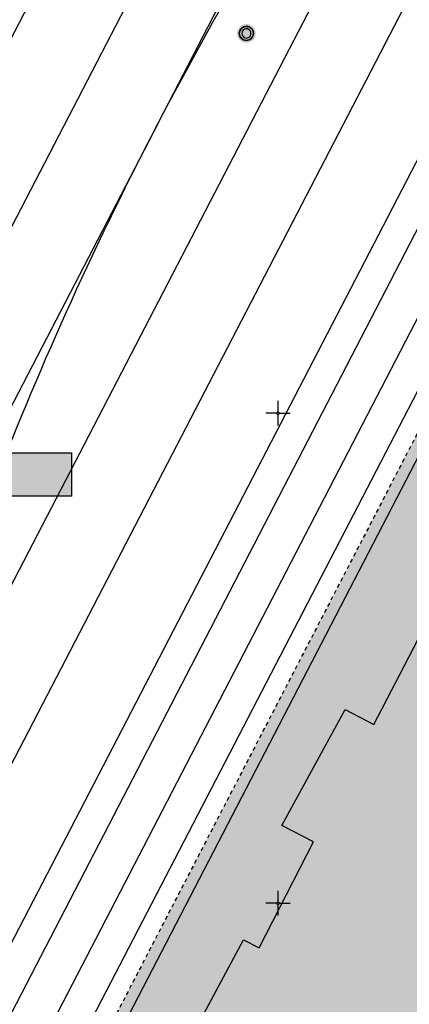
# Model space of a CAD drawing. Header units: metres. Extents: x 2695560 to 2696939, y 1260491 to 1262050.
# Tile 925 of 1005: x 2696663 to 2696683, y 1261545 to 1261595. Entities that reach past the tile are written whole.
import ezdxf

# ---------------------------------------------------------------- set-up
doc = ezdxf.new("R2010")
doc.units = ezdxf.units.M
doc.linetypes.add('AUSGEZOGEN', pattern=[0])
doc.linetypes.add('VERDECKT2_S2', pattern=[0.36, 0.2, -0.16])
for name, color, linetype in [('XR$1$AV_Flächen (EO)', 7, 'AUSGEZOGEN'), ('XR$1$AV_Gebäudeflächen (BB)', 7, 'AUSGEZOGEN'), ('XR$1$AV_Gebäudeflächen (EO)', 7, 'AUSGEZOGEN'), ('XR$1$AV_Koordinatennetzpunkte', 7, 'AUSGEZOGEN'), ('XR$1$AV_Lagefixpunkte', 7, 'AUSGEZOGEN'), ('XR$1$AV_Linien (BB)', 7, 'AUSGEZOGEN'), ('XR$1$AV_Linien (EO)', 7, 'AUSGEZOGEN'), ('XR$1$PFAV', 255, 'AUSGEZOGEN')]:
    doc.layers.add(name, color=color, linetype=linetype)

# ---------------------------------------------------------------- blocks, each defined once
blk = doc.blocks.new('COMPLEXOBJECT_708')
at = {"layer": 'XR$1$AV_Linien (BB)', "color": 7, "linetype": 'AUSGEZOGEN', "transparency": 33554687}
blk.add_lwpolyline([(6668.817, 11608.481), (6655.932, 11583.636), (6654.42, 11584.42), (6651.48, 11577.8), (6648.44, 11571.36), (6645.79, 11565.71), (6642.4, 11559.2), (6635.53, 11547.32), (6632.38, 11542.22), (6620.86, 11524.14), (6614.15, 11515.06), (6606.75, 11506.31), (6598.33, 11497.56), (6581.743, 11481.645)], dxfattribs=at)
blk = doc.blocks.new('COMPLEXOBJECT_973')
at = {"layer": 'XR$1$AV_Linien (EO)', "color": 7, "linetype": 'AUSGEZOGEN', "transparency": 33554687}
blk.add_line((6634.177, 11483.772), (6722.877, 11654.576), dxfattribs=at)
blk = doc.blocks.new('COMPLEXOBJECT_976')
at = {"layer": 'XR$1$AV_Linien (EO)', "color": 7, "linetype": 'AUSGEZOGEN', "transparency": 33554687}
for points in [[(6632.42, 11488.422), (6719.397, 11656.414), (6717.993, 11657.153), (6716.544, 11657.916), (6718.189, 11660.954)], [(6628.33, 11468.968), (6724.181, 11653.891), (6722.877, 11654.576), (6721.26, 11655.427), (6634.162, 11487.34)]]:
    blk.add_lwpolyline(points, dxfattribs=at)
blk = doc.blocks.new('COMPLEXOBJECT_979')
at = {"layer": 'XR$1$AV_Linien (EO)', "color": 7, "linetype": 'AUSGEZOGEN', "transparency": 33554687}
blk.add_lwpolyline([(6679.054, 11606.954), (6682.418, 11611.987), (6685.436, 11616.504), (6688.799, 11621.538), (6694.492, 11630.057)], dxfattribs=at)
blk.add_arc((6832.886, 11504.16), 185.016, 146.24821, 152.58786, dxfattribs=at)
blk = doc.blocks.new('COMPLEXOBJECT_1009')
at = {"layer": 'XR$1$AV_Linien (EO)', "color": 7, "linetype": 'AUSGEZOGEN', "transparency": 33554687}
blk.add_lwpolyline([(6630.411, 11488.245), (6652.51, 11530.856), (6717.993, 11657.153)], dxfattribs=at)
blk = doc.blocks.new('COMPLEXOBJECT_1027')
at = {"layer": 'XR$1$AV_Linien (EO)', "color": 7, "linetype": 'AUSGEZOGEN', "transparency": 33554687}
blk.add_lwpolyline([(6660.243, 11570.682), (6658.067, 11565.033), (6656.114, 11559.963), (6653.937, 11554.314), (6650.254, 11544.753)], dxfattribs=at)
blk.add_arc((6832.609, 11504.288), 184.711, 152.58352, 158.93367, dxfattribs=at)
blk = doc.blocks.new('BWAV1')
at = {"layer": 'XR$1$PFAV', "transparency": 33554687}
blk.add_hatch(color=7, dxfattribs=at).paths.add_polyline_path([(0.67, 0), (0.656, 0.135), (0.616, 0.264), (0.55, 0.383), (0.462, 0.486), (0.354, 0.569), (0.233, 0.628), (0.101, 0.662), (-0.034, 0.669), (-0.168, 0.649), (-0.295, 0.602), (-0.41, 0.53), (-0.508, 0.436), (-0.586, 0.325), (-0.639, 0.201), (-0.667, 0.068), (-0.667, -0.068), (-0.639, -0.201), (-0.586, -0.325), (-0.508, -0.436), (-0.41, -0.53), (-0.295, -0.602), (-0.168, -0.649), (-0.034, -0.669), (0.101, -0.662), (0.233, -0.628), (0.354, -0.569), (0.462, -0.486), (0.55, -0.383), (0.616, -0.264), (0.656, -0.135)])
at = {"color": 7, "transparency": 33554687}
for radius, start, end in [(0.5, 91.19481, 268.80519), (0.326, 91.19481, 268.80519), (0.5, 268.80519, 91.19481), (0.326, 268.80519, 91.19481)]:
    blk.add_arc((0, 0), radius, start, end, dxfattribs=at)
at = {"layer": 'XR$1$PFAV', "transparency": 33554687}
blk.add_circle((0, 0), 0.5, dxfattribs=at)
blk = doc.blocks.new('BAV2041')
at = {"color": 7, "transparency": 33554687}
for p, q in [((0, 0.5), (0, 0.05)), ((-0.05, 0), (-0.5, 0)), ((0.05, 0), (0.5, 0)), ((0, -0.05), (0, -0.5))]:
    blk.add_line(p, q, dxfattribs=at)
blk.add_circle((0, 0), 0.05, dxfattribs=at)
for start, end in [(90, 270), (270, 90)]:
    blk.add_arc((0, 0), 0.05, start, end, dxfattribs=at)

msp = doc.modelspace()

# ---------------------------------------------------------------- hatches: boundary and pattern name
at = {"transparency": 33554687}
msp.add_hatch(color=7, dxfattribs=at).paths.add_polyline_path([(2696661.603, 1261572.797), (2696661.603, 1261570.587), (2696665.447, 1261570.587), (2696665.447, 1261572.797)])
at = {"layer": 'XR$1$AV_Gebäudeflächen (BB)', "true_color": 0xd2d2d2, "transparency": 33554687}
msp.add_hatch(color=254, dxfattribs=at).paths.add_polyline_path([(2696685.945, 1261541.943), (2696711.306, 1261590.905), (2696711.085, 1261591.037), (2696715.17, 1261598.764), (2696715.306, 1261598.667), (2696730.41, 1261627.742), (2696743.931, 1261653.771), (2696745.299, 1261653.06), (2696746.091, 1261654.681), (2696744.762, 1261655.371), (2696747.674, 1261660.976), (2696747.39, 1261661.123), (2696747.344, 1261661.034), (2696736.109, 1261666.846), (2696736.155, 1261666.935), (2696735.889, 1261667.073), (2696729.911, 1261655.523), (2696703.457, 1261604.408), (2696703.679, 1261604.294), (2696699.831, 1261596.796), (2696699.565, 1261596.933), (2696697.337, 1261592.592), (2696698.136, 1261592.177), (2696680.865, 1261558.934), (2696679.4, 1261559.695), (2696676.16, 1261553.78), (2696677.789, 1261552.943), (2696675.007, 1261547.528), (2696674.21, 1261547.937), (2696670.053, 1261540.178), (2696670.802, 1261539.794), (2696664.439, 1261527.388), (2696661.648, 1261528.82), (2696651.885, 1261509.849), (2696652.215, 1261509.682), (2696649.921, 1261505.156), (2696652.011, 1261504.06), (2696637.402, 1261476.202), (2696645.28, 1261472.141), (2696643.489, 1261468.578), (2696646.299, 1261467.056), (2696648.096, 1261470.701), (2696648.944, 1261470.248), (2696661.384, 1261494.245), (2696664.19, 1261492.791), (2696675.006, 1261513.685), (2696672.212, 1261515.133), (2696683.968, 1261537.81), (2696683.831, 1261537.862)])
at = {"layer": 'XR$1$AV_Gebäudeflächen (EO)', "true_color": 0xebebeb, "transparency": 33554687}
msp.add_hatch(color=7, dxfattribs=at).paths.add_polyline_path([(2696720.889, 1261638.091), (2696717.354, 1261639.921), (2696628.801, 1261469.042), (2696635.633, 1261465.438), (2696612.147, 1261420.251), (2696622.638, 1261414.932), (2696650.883, 1261469.26), (2696652.991, 1261468.192), (2696715.481, 1261588.782), (2696712.762, 1261590.188), (2696716.711, 1261597.984), (2696718.938, 1261596.87), (2696733.958, 1261625.898), (2696730.41, 1261627.742), (2696715.306, 1261598.667), (2696715.17, 1261598.764), (2696711.085, 1261591.037), (2696711.306, 1261590.905), (2696685.945, 1261541.943), (2696683.831, 1261537.862), (2696683.968, 1261537.81), (2696672.212, 1261515.133), (2696675.006, 1261513.685), (2696664.19, 1261492.791), (2696661.384, 1261494.245), (2696648.944, 1261470.248), (2696648.096, 1261470.701), (2696646.299, 1261467.056), (2696643.489, 1261468.578), (2696645.28, 1261472.141), (2696637.402, 1261476.202), (2696652.011, 1261504.06), (2696649.921, 1261505.156), (2696652.215, 1261509.682), (2696651.885, 1261509.849), (2696661.648, 1261528.82), (2696664.439, 1261527.388), (2696670.802, 1261539.794), (2696670.053, 1261540.178), (2696674.21, 1261547.937), (2696675.007, 1261547.528), (2696677.789, 1261552.943), (2696676.16, 1261553.78), (2696679.4, 1261559.695), (2696680.865, 1261558.934), (2696698.136, 1261592.177), (2696697.337, 1261592.592), (2696699.565, 1261596.933), (2696699.831, 1261596.796), (2696703.679, 1261604.294), (2696703.457, 1261604.408)])

# ---------------------------------------------------------------- linework, layer by layer
at = {"color": 24, "lineweight": -3, "transparency": 33554687}
msp.add_lwpolyline([(2696661.603, 1261572.797), (2696665.447, 1261572.797), (2696665.447, 1261570.587), (2696661.603, 1261570.587), (2696661.603, 1261572.797)], close=True, dxfattribs=at)
at = {"layer": 'XR$1$AV_Flächen (EO)', "color": 7, "linetype": 'VERDECKT2_S2', "transparency": 33554687}
msp.add_lwpolyline([(2696720.889, 1261638.091), (2696717.354, 1261639.921), (2696628.801, 1261469.042)], dxfattribs=at)
at = {"layer": 'XR$1$AV_Flächen (EO)', "color": 7, "linetype": 'AUSGEZOGEN', "transparency": 33554687}
msp.add_lwpolyline([(2696670.053, 1261540.178), (2696674.21, 1261547.937), (2696675.007, 1261547.528), (2696677.789, 1261552.943), (2696676.16, 1261553.78), (2696679.4, 1261559.695), (2696680.865, 1261558.934), (2696698.136, 1261592.177)], dxfattribs=at)
at = {"layer": 'XR$1$AV_Linien (BB)', "color": 7, "linetype": 'AUSGEZOGEN', "transparency": 33554687}
for p, q in [((2696676.16, 1261553.78), (2696679.4, 1261559.695)), ((2696670.053, 1261540.178), (2696674.21, 1261547.937))]:
    msp.add_line(p, q, dxfattribs=at)
for points in [[(2696679.4, 1261559.695), (2696680.865, 1261558.934), (2696698.136, 1261592.177), (2696697.337, 1261592.592)], [(2696674.21, 1261547.937), (2696675.007, 1261547.528), (2696677.789, 1261552.943), (2696676.16, 1261553.78)]]:
    msp.add_lwpolyline(points, dxfattribs=at)
at = {"layer": 'XR$1$AV_Linien (EO)', "color": 7, "linetype": 'AUSGEZOGEN', "transparency": 33554687}
for p, q in [((2696669.614, 1261589.149), (2696683.143, 1261615.236)), ((2696660.18, 1261580.08), (2696673.746, 1261606.238))]:
    msp.add_line(p, q, dxfattribs=at)
for points in [[(2696721.312, 1261670.588), (2696645.051, 1261523.538), (2696642.264, 1261518.163), (2696637.547, 1261509.067)], [(2696651.224, 1261544.563), (2696655.941, 1261553.66), (2696658.728, 1261559.034), (2696687.958, 1261615.397), (2696690.745, 1261620.771), (2696695.462, 1261629.867)], [(2696669.614, 1261589.149), (2696646.349, 1261544.286), (2696644.401, 1261540.53), (2696639.815, 1261531.687)]]:
    msp.add_lwpolyline(points, dxfattribs=at)

# ---------------------------------------------------------------- block references
at = {"layer": 'XR$1$AV_Koordinatennetzpunkte', "color": 7, "linetype": 'AUSGEZOGEN', "lineweight": -3, "transparency": 33554687, "xscale": 1.25, "yscale": 1.25}
for p in [(2696675.97, 1261574.81), (2696675.97, 1261549.81)]:
    msp.add_blockref('BAV2041', p, dxfattribs=at)
at = {"layer": 'XR$1$AV_Lagefixpunkte', "color": 7, "linetype": 'AUSGEZOGEN', "lineweight": -3, "transparency": 33554687, "xscale": 0.7199999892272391, "yscale": 0.7199999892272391}
msp.add_blockref('BWAV1', (2696674.36, 1261594.19, -1000), dxfattribs=at)
at = {"layer": 'XR$1$AV_Linien (BB)', "color": 7, "linetype": 'AUSGEZOGEN', "lineweight": -3, "transparency": 33554687}
msp.add_blockref('COMPLEXOBJECT_708', (2690000.97, 1249999.81), dxfattribs=at)
at = {"layer": 'XR$1$AV_Linien (EO)', "color": 7, "linetype": 'AUSGEZOGEN', "lineweight": -3, "transparency": 33554687}
for name in ['COMPLEXOBJECT_976', 'COMPLEXOBJECT_1009', 'COMPLEXOBJECT_973', 'COMPLEXOBJECT_979', 'COMPLEXOBJECT_1027']:
    msp.add_blockref(name, (2690000.97, 1249999.81), dxfattribs=at)

doc.saveas('drawing.dxf')
